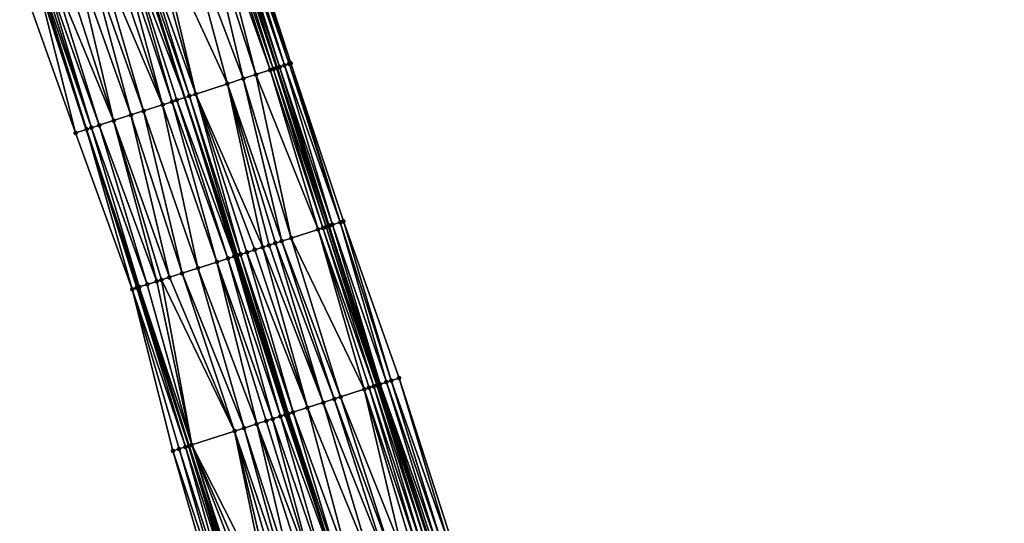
# Model space of a CAD drawing. Header units: feet. Extents: x 2004186 to 2014793, y 836912 to 864902.
# Tile 800 of 974: x 2004937 to 2005056, y 857676 to 857736. Entities that reach past the tile are written whole.
import ezdxf

# ---------------------------------------------------------------- set-up
doc = ezdxf.new("R2010")
doc.units = ezdxf.units.FT
doc.header["$LTSCALE"] = 100
doc.header["$MEASUREMENT"] = 0
for name, color, linetype, lineweight in [('EP_Travel Lane', 5, 'Continuous', 40), ('GPL_Skip Line', 2, 'Continuous', 40), ('Road Shots', 4, 'Continuous', 200), ('Road X-Section', 30, 'Continuous', 13)]:
    doc.layers.add(name, color=color, linetype=linetype, lineweight=lineweight)
doc.layers.add('I-77 SB_MM21-27-Surface-Border', color=7, linetype='Continuous')
doc.layers.add('I-77 SB_MM21-27-Surface-TIN', color=7, linetype='Continuous')

msp = doc.modelspace()

# ---------------------------------------------------------------- linework, layer by layer
at = {"layer": 'EP_Travel Lane'}
for points in [[(2005053.802742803, 857464.1311936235, 455.9358784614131), (2005047.658820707, 857483.1625294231, 456.1819832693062), (2005041.514872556, 857502.19394593, 456.4210473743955), (2005035.37083559, 857521.2256375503, 456.6361300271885), (2005029.226767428, 857540.2574258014, 456.8427914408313), (2005023.082677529, 857559.2892813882, 457.0435709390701), (2005016.978876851, 857578.3269167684, 457.2663294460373), (2005010.877704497, 857597.3729389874, 457.4264870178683), (2005004.776528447, 857616.4189727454, 457.5850127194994), (2004998.675337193, 857635.4650539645, 457.7367530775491), (2004992.574117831, 857654.5112229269, 457.8760091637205), (2004986.47291304, 857673.5573464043, 458.0217493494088), (2004980.371667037, 857692.603598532, 458.149154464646), (2004974.27037607, 857711.6499910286, 458.2565872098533), (2004968.091120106, 857730.6874260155, 458.3383063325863), (2004961.902400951, 857749.7057238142, 458.416206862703)], [(2005030.847943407, 857456.7306624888, 455.9393414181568), (2005024.733857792, 857475.7714701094, 456.197076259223), (2005018.619695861, 857494.8125154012, 456.434104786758), (2005012.505488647, 857513.8537017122, 456.6588402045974), (2005006.39124381, 857532.8950051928, 456.8733614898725), (2005000.276991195, 857551.9363328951, 457.0857844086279), (2004994.160556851, 857570.982678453, 457.2756111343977), (2004988.045636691, 857590.0240859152, 457.4602946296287), (2004981.930654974, 857609.0656850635, 457.6176577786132), (2004975.815672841, 857628.1072855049, 457.7748641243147), (2004969.700781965, 857647.1486017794, 457.9725395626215), (2004963.585732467, 857666.1904119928, 458.0998415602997), (2004957.470680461, 857685.2322300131, 458.2260439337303), (2004951.355542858, 857704.2743145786, 458.3142528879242), (2004945.147646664, 857723.2676227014, 458.3893533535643), (2004938.915284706, 857742.2717968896, 458.4708623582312)]]:
    msp.add_polyline3d(points, dxfattribs=at)
at = {"layer": 'GPL_Skip Line'}
msp.add_polyline3d([(2005042.805789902, 857460.5830313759, 456.157909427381), (2005036.669414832, 857479.6168131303, 456.4030003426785), (2005030.532964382, 857498.6508287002, 456.6277087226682), (2005024.396535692, 857517.6847767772, 456.8583007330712), (2005018.260045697, 857536.7189150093, 457.0723161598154), (2005012.123514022, 857555.753182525, 457.2750614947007), (2005005.995224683, 857574.7901991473, 457.4710790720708), (2004999.86792123, 857593.827726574, 457.6421322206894), (2004993.740580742, 857612.8653690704, 457.7967889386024), (2004987.613235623, 857631.9030259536, 457.9493957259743), (2004981.485888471, 857650.9406891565, 458.1011020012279), (2004975.358526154, 857669.9783994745, 458.2460947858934), (2004969.231142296, 857689.016176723, 458.3815505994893), (2004963.103651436, 857708.0542864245, 458.4696348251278), (2004956.954004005, 857727.0851855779, 458.5624127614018), (2004950.800061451, 857746.1147352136, 458.6383412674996)], dxfattribs=at)
at = {"layer": 'I-77 SB_MM21-27-Surface-Border', "color": 3, "linetype": 'ByBlock', "lineweight": -2}
for points in [[(2004963.549658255, 857750.2387844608, 458.2879301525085), (2004969.703604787, 857731.2092225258, 458.2168949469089), (2004976.048817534, 857712.2235407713, 458.1079343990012), (2004982.747345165, 857693.3695971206, 457.9713365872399), (2004988.874724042, 857674.3318353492, 457.8336825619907), (2004995.382817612, 857655.4167778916, 457.6740922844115), (2005001.510166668, 857636.3791087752, 457.5232286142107), (2005007.827851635, 857617.4028584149, 457.3519305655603), (2005013.955201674, 857598.3651862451, 457.2014856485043), (2005019.892115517, 857579.2664069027, 457.0271086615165), (2005026.017521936, 857560.2383329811, 456.8164887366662), (2005032.154075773, 857541.2039967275, 456.6197454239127), (2005038.100299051, 857522.1082252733, 456.428814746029), (2005043.85620691, 857502.9509716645, 456.2478086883), (2005049.611986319, 857483.7941164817, 456.0320753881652), (2005055.558076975, 857464.6987563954, 455.8052886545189)], [(2005029.493789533, 857456.2948758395, 455.8774083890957), (2005023.91494271, 857475.507865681, 456.1647950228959), (2005017.016992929, 857494.2966897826, 456.3649287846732), (2005010.499782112, 857513.2081428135, 456.5744536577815), (2005003.79216816, 857532.0583857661, 456.7701760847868), (2004997.465243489, 857551.0314117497, 456.9618759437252), (2004991.144678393, 857570.0130367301, 457.142535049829), (2004985.017410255, 857589.050454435, 457.3292210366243), (2004978.890080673, 857608.0880630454, 457.4886890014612), (2004972.762734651, 857627.1257227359, 457.6409129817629), (2004966.825785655, 857646.2246112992, 457.7997255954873), (2004961.079227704, 857665.3847473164, 457.9624888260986), (2004955.523053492, 857684.6061534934, 458.1259900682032), (2004950.633910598, 857704.0422897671, 458.2838603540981), (2004943.82334371, 857722.8395100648, 458.3345819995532), (2004937.098498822, 857741.6844776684, 458.3956095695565)]]:
    msp.add_polyline3d(points, dxfattribs=at)
at = {"layer": 'I-77 SB_MM21-27-Surface-TIN', "color": 128, "linetype": 'ByBlock', "lineweight": -2}
for points in [[(2004960.505062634, 857749.2536764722, 458.475215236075), (2004959.363303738, 857748.8843708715, 458.5017246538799), (2004965.517240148, 857729.8548402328, 458.4182380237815)], [(2004961.075937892, 857749.4383422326, 458.4568042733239), (2004960.505062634, 857749.2536764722, 458.475215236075), (2004967.229877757, 857730.4088009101, 458.377568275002)], [(2004960.505062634, 857749.2536764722, 458.475215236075), (2004965.517240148, 857729.8548402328, 458.4182380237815), (2004967.229877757, 857730.4088009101, 458.377568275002)], [(2004961.646807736, 857749.6230247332, 458.4317331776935), (2004961.075937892, 857749.4383422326, 458.4568042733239), (2004967.610460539, 857730.5319136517, 458.364405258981)], [(2004961.075937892, 857749.4383422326, 458.4568042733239), (2004967.229877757, 857730.4088009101, 458.377568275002), (2004967.610460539, 857730.5319136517, 458.364405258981)], [(2004961.646807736, 857749.6230247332, 458.4317331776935), (2004967.991038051, 857730.6550426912, 458.3447579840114), (2004961.902400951, 857749.7057238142, 458.416206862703)], [(2004961.646807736, 857749.6230247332, 458.4317331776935), (2004967.610460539, 857730.5319136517, 458.364405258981), (2004967.991038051, 857730.6550426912, 458.3447579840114)], [(2004962.027382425, 857749.7461624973, 458.4086147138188), (2004961.902400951, 857749.7057238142, 458.416206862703), (2004968.091120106, 857730.6874260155, 458.3383063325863)], [(2004967.991038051, 857730.6550426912, 458.3447579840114), (2004968.091120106, 857730.6874260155, 458.3383063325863), (2004961.902400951, 857749.7057238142, 458.416206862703)], [(2004962.407952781, 857749.8693136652, 458.3801634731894), (2004962.027382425, 857749.7461624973, 458.4086147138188), (2004968.371611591, 857730.7781840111, 458.3202248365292)], [(2004962.027382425, 857749.7461624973, 458.4086147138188), (2004968.091120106, 857730.6874260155, 458.3383063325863), (2004968.371611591, 857730.7781840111, 458.3202248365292)], [(2004962.978803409, 857750.0540555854, 458.33145179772), (2004962.407952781, 857749.8693136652, 458.3801634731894), (2004968.942466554, 857730.962912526, 458.2768465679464)], [(2004962.407952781, 857749.8693136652, 458.3801634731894), (2004968.371611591, 857730.7781840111, 458.3202248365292), (2004968.942466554, 857730.962912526, 458.2768465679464)], [(2004963.549658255, 857750.2387844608, 458.2879301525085), (2004962.978803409, 857750.0540555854, 458.33145179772), (2004969.513319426, 857731.1476475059, 458.2308961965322)], [(2004962.978803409, 857750.0540555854, 458.33145179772), (2004968.942466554, 857730.962912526, 458.2768465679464), (2004969.513319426, 857731.1476475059, 458.2308961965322)], [(2004963.549658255, 857750.2387844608, 458.2879301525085), (2004969.513319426, 857731.1476475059, 458.2308961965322), (2004969.703604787, 857731.2092225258, 458.2168949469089)], [(2004956.889480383, 857748.084247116, 458.5438921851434), (2004953.654473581, 857747.037953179, 458.5903837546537), (2004962.091945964, 857728.7469775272, 458.4762435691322)], [(2004959.363303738, 857748.8843708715, 458.5017246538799), (2004956.889480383, 857748.084247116, 458.5438921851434), (2004963.994891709, 857729.3624427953, 458.4495933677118)], [(2004956.889480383, 857748.084247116, 458.5438921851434), (2004962.091945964, 857728.7469775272, 458.4762435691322), (2004963.994891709, 857729.3624427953, 458.4495933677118)], [(2004959.363303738, 857748.8843708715, 458.5017246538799), (2004963.994891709, 857729.3624427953, 458.4495933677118), (2004965.517240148, 857729.8548402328, 458.4182380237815)], [(2004953.654473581, 857747.037953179, 458.5903837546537), (2004952.893298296, 857746.7917577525, 458.6047514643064), (2004958.286071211, 857727.5159952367, 458.5501348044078)], [(2004953.654473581, 857747.037953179, 458.5903837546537), (2004958.286071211, 857727.5159952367, 458.5501348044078), (2004962.091945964, 857728.7469775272, 458.4762435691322)], [(2004949.848579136, 857745.8070317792, 458.6400490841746), (2004949.08738901, 857745.5608822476, 458.6361574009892), (2004955.431632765, 857726.5928586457, 458.5657170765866)], [(2004949.848579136, 857745.8070317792, 458.6400490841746), (2004956.954004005, 857727.0851855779, 458.5624127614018), (2004950.800061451, 857746.1147352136, 458.6383412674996)], [(2004949.848579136, 857745.8070317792, 458.6400490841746), (2004956.002524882, 857726.7774722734, 458.568047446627), (2004956.954004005, 857727.0851855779, 458.5624127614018)], [(2004949.848579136, 857745.8070317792, 458.6400490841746), (2004955.431632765, 857726.5928586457, 458.5657170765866), (2004956.002524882, 857726.7774722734, 458.568047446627)], [(2004950.990357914, 857746.1762759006, 458.637999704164), (2004950.800061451, 857746.1147352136, 458.6383412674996), (2004956.954004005, 857727.0851855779, 458.5624127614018)], [(2004951.561242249, 857746.3609135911, 458.6307565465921), (2004950.990357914, 857746.1762759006, 458.637999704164), (2004957.52489148, 857727.2698135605, 458.5590319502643)], [(2004950.990357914, 857746.1762759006, 458.637999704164), (2004956.954004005, 857727.0851855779, 458.5624127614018), (2004957.52489148, 857727.2698135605, 458.5590319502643)], [(2004952.893298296, 857746.7917577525, 458.6047514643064), (2004951.561242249, 857746.3609135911, 458.6307565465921), (2004958.286071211, 857727.5159952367, 458.5501348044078)], [(2004951.561242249, 857746.3609135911, 458.6307565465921), (2004957.52489148, 857727.2698135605, 458.5590319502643), (2004958.286071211, 857727.5159952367, 458.5501348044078)], [(2004946.423208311, 857744.6994060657, 458.6037657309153), (2004945.281415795, 857744.3302044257, 458.5889135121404), (2004952.006250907, 857725.48526705, 458.5158596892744)], [(2004947.945595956, 857745.1916822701, 458.6206438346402), (2004946.423208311, 857744.6994060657, 458.6037657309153), (2004954.289837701, 857726.2236648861, 458.5477296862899)], [(2004946.423208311, 857744.6994060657, 458.6037657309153), (2004952.006250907, 857725.48526705, 458.5158596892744), (2004954.289837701, 857726.2236648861, 458.5477296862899)], [(2004949.08738901, 857745.5608822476, 458.6361574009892), (2004947.945595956, 857745.1916822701, 458.6206438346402), (2004954.289837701, 857726.2236648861, 458.5477296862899)], [(2004949.08738901, 857745.5608822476, 458.6361574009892), (2004954.289837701, 857726.2236648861, 458.5477296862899), (2004955.431632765, 857726.5928586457, 458.5657170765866)], [(2004942.236623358, 857743.3457050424, 458.5340608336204), (2004940.714233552, 857742.8534355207, 458.5145238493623), (2004948.390562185, 857724.3161669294, 458.4535478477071)], [(2004943.75901863, 857743.8379576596, 458.5603231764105), (2004942.236623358, 857743.3457050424, 458.5340608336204), (2004948.390562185, 857724.3161669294, 458.4535478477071)], [(2004945.281415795, 857744.3302044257, 458.5889135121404), (2004943.75901863, 857743.8379576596, 458.5603231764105), (2004950.483858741, 857724.9930048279, 458.4934185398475)], [(2004943.75901863, 857743.8379576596, 458.5603231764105), (2004948.390562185, 857724.3161669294, 458.4535478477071), (2004950.483858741, 857724.9930048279, 458.4934185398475)], [(2004945.281415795, 857744.3302044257, 458.5889135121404), (2004950.483858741, 857724.9930048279, 458.4934185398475), (2004952.006250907, 857725.48526705, 458.5158596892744)], [(2004937.098498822, 857741.6844776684, 458.3956095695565), (2004943.82334371, 857722.8395100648, 458.3345819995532), (2004938.915284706, 857742.2717968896, 458.4708623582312)], [(2004939.191833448, 857742.361197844, 458.4823172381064), (2004938.915284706, 857742.2717968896, 458.4708623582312), (2004945.155465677, 857723.2701503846, 458.3896767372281)], [(2004943.82334371, 857722.8395100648, 458.3345819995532), (2004945.147646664, 857723.2676227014, 458.3893533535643), (2004938.915284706, 857742.2717968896, 458.4708623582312)], [(2004945.155465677, 857723.2701503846, 458.3896767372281), (2004938.915284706, 857742.2717968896, 458.4708623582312), (2004945.147646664, 857723.2676227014, 458.3893533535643)], [(2004939.572437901, 857742.4842435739, 458.4958152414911), (2004939.191833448, 857742.361197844, 458.4823172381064), (2004945.72637016, 857723.4547257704, 458.4072220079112)], [(2004939.191833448, 857742.361197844, 458.4823172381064), (2004945.155465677, 857723.2701503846, 458.3896767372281), (2004945.72637016, 857723.4547257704, 458.4072220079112)], [(2004939.953038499, 857742.6073012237, 458.5045708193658), (2004939.572437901, 857742.4842435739, 458.4958152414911), (2004945.72637016, 857723.4547257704, 458.4072220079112)], [(2004940.714233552, 857742.8534355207, 458.5145238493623), (2004939.953038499, 857742.6073012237, 458.5045708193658), (2004946.677869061, 857723.7623779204, 458.4259180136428)], [(2004939.953038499, 857742.6073012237, 458.5045708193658), (2004945.72637016, 857723.4547257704, 458.4072220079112), (2004946.677869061, 857723.7623779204, 458.4259180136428)], [(2004940.714233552, 857742.8534355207, 458.5145238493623), (2004946.677869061, 857723.7623779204, 458.4259180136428), (2004948.390562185, 857724.3161669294, 458.4535478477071)], [(2004967.229877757, 857730.4088009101, 458.377568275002), (2004965.517240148, 857729.8548402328, 458.4182380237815), (2004973.003165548, 857711.2417025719, 458.3123304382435)], [(2004967.610460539, 857730.5319136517, 458.364405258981), (2004967.229877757, 857730.4088009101, 458.377568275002), (2004973.574271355, 857711.4256541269, 458.2943976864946)], [(2004967.229877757, 857730.4088009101, 458.377568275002), (2004973.003165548, 857711.2417025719, 458.3123304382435), (2004973.574271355, 857711.4256541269, 458.2943976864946)], [(2004967.991038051, 857730.6550426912, 458.3447579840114), (2004967.610460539, 857730.5319136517, 458.364405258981), (2004973.954995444, 857711.5483292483, 458.2766357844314)], [(2004967.610460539, 857730.5319136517, 458.364405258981), (2004973.574271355, 857711.4256541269, 458.2943976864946), (2004973.954995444, 857711.5483292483, 458.2766357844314)], [(2004967.991038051, 857730.6550426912, 458.3447579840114), (2004974.27037607, 857711.6499910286, 458.2565872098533), (2004968.091120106, 857730.6874260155, 458.3383063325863)], [(2004967.991038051, 857730.6550426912, 458.3447579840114), (2004973.954995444, 857711.5483292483, 458.2766357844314), (2004974.27037607, 857711.6499910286, 458.2565872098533)], [(2004968.371611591, 857730.7781840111, 458.3202248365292), (2004968.091120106, 857730.6874260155, 458.3383063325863), (2004974.335704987, 857711.6710495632, 458.2524342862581)], [(2004974.335704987, 857711.6710495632, 458.2524342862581), (2004968.091120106, 857730.6874260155, 458.3383063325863), (2004974.27037607, 857711.6499910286, 458.2565872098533)], [(2004968.942466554, 857730.962912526, 458.2768465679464), (2004968.371611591, 857730.7781840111, 458.3202248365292), (2004974.716399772, 857711.7938157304, 458.2216991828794)], [(2004968.371611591, 857730.7781840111, 458.3202248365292), (2004974.335704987, 857711.6710495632, 458.2524342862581), (2004974.716399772, 857711.7938157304, 458.2216991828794)], [(2004969.513319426, 857731.1476475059, 458.2308961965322), (2004968.942466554, 857730.962912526, 458.2768465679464), (2004975.668122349, 857712.1007758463, 458.1384924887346)], [(2004968.942466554, 857730.962912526, 458.2768465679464), (2004974.716399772, 857711.7938157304, 458.2216991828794), (2004975.668122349, 857712.1007758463, 458.1384924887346)], [(2004969.703604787, 857731.2092225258, 458.2168949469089), (2004969.513319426, 857731.1476475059, 458.2308961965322), (2004975.668122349, 857712.1007758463, 458.1384924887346)], [(2004969.703604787, 857731.2092225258, 458.2168949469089), (2004975.668122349, 857712.1007758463, 458.1384924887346), (2004976.048817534, 857712.2235407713, 458.1079343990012)], [(2004963.994891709, 857729.3624427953, 458.4495933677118), (2004962.091945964, 857728.7469775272, 458.4762435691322), (2004968.624546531, 857709.8318459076, 458.387319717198)], [(2004965.517240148, 857729.8548402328, 458.4182380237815), (2004963.994891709, 857729.3624427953, 458.4495933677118), (2004969.766808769, 857710.19959173, 458.373866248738)], [(2004963.994891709, 857729.3624427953, 458.4495933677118), (2004968.624546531, 857709.8318459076, 458.387319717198), (2004969.766808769, 857710.19959173, 458.373866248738)], [(2004965.517240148, 857729.8548402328, 458.4182380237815), (2004969.766808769, 857710.19959173, 458.373866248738), (2004973.003165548, 857711.2417025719, 458.3123304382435)], [(2004962.091945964, 857728.7469775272, 458.4762435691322), (2004958.286071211, 857727.5159952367, 458.5501348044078), (2004966.34004919, 857709.0962699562, 458.4262395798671)], [(2004962.091945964, 857728.7469775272, 458.4762435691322), (2004967.863049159, 857709.5866485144, 458.4010638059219), (2004968.624546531, 857709.8318459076, 458.387319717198)], [(2004962.091945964, 857728.7469775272, 458.4762435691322), (2004967.101549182, 857709.3414592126, 458.4136549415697), (2004967.863049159, 857709.5866485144, 458.4010638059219)], [(2004962.091945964, 857728.7469775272, 458.4762435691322), (2004966.34004919, 857709.0962699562, 458.4262395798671), (2004967.101549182, 857709.3414592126, 458.4136549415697)], [(2004956.002524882, 857726.7774722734, 458.568047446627), (2004955.431632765, 857726.5928586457, 458.5657170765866), (2004962.151704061, 857707.7480247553, 458.4533193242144)], [(2004956.002524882, 857726.7774722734, 458.568047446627), (2004962.913265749, 857707.9930223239, 458.4680484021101), (2004956.954004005, 857727.0851855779, 458.5624127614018)], [(2004956.002524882, 857726.7774722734, 458.568047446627), (2004962.151704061, 857707.7480247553, 458.4533193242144), (2004962.913265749, 857707.9930223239, 458.4680484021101)], [(2004957.52489148, 857727.2698135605, 458.5590319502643), (2004956.954004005, 857727.0851855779, 458.5624127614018), (2004963.294037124, 857708.1155505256, 458.471221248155)], [(2004962.913265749, 857707.9930223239, 458.4680484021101), (2004963.103651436, 857708.0542864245, 458.4696348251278), (2004956.954004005, 857727.0851855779, 458.5624127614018)], [(2004963.294037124, 857708.1155505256, 458.471221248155), (2004956.954004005, 857727.0851855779, 458.5624127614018), (2004963.103651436, 857708.0542864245, 458.4696348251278)], [(2004958.286071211, 857727.5159952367, 458.5501348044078), (2004957.52489148, 857727.2698135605, 458.5590319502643), (2004963.674796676, 857708.2381154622, 458.4691597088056)], [(2004957.52489148, 857727.2698135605, 458.5590319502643), (2004963.294037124, 857708.1155505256, 458.471221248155), (2004963.674796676, 857708.2381154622, 458.4691597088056)], [(2004958.286071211, 857727.5159952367, 458.5501348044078), (2004965.388173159, 857708.7897866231, 458.4415091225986), (2004966.34004919, 857709.0962699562, 458.4262395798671)], [(2004958.286071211, 857727.5159952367, 458.5501348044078), (2004964.436296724, 857708.4833045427, 458.4566001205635), (2004965.388173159, 857708.7897866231, 458.4415091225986)], [(2004958.286071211, 857727.5159952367, 458.5501348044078), (2004963.674796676, 857708.2381154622, 458.4691597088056), (2004964.436296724, 857708.4833045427, 458.4566001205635)], [(2004954.289837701, 857726.2236648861, 458.5477296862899), (2004952.006250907, 857725.48526705, 458.5158596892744), (2004958.534341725, 857706.5841133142, 458.4080055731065)], [(2004955.431632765, 857726.5928586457, 458.5657170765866), (2004954.289837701, 857726.2236648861, 458.5477296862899), (2004960.818998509, 857707.3191938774, 458.4396740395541)], [(2004954.289837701, 857726.2236648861, 458.5477296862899), (2004958.534341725, 857706.5841133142, 458.4080055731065), (2004960.818998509, 857707.3191938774, 458.4396740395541)], [(2004955.431632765, 857726.5928586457, 458.5657170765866), (2004960.818998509, 857707.3191938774, 458.4396740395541), (2004962.151704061, 857707.7480247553, 458.4533193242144)], [(2004950.483858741, 857724.9930048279, 458.4934185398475), (2004948.390562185, 857724.3161669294, 458.4535478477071), (2004955.107377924, 857705.4814260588, 458.3699658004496)], [(2004952.006250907, 857725.48526705, 458.5158596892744), (2004950.483858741, 857724.9930048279, 458.4934185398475), (2004956.630481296, 857705.9714833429, 458.3905686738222)], [(2004950.483858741, 857724.9930048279, 458.4934185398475), (2004955.107377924, 857705.4814260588, 458.3699658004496), (2004956.630481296, 857705.9714833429, 458.3905686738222)], [(2004952.006250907, 857725.48526705, 458.5158596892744), (2004956.630481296, 857705.9714833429, 458.3905686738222), (2004958.534341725, 857706.5841133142, 458.4080055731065)], [(2004950.633910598, 857704.0422897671, 458.2838603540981), (2004945.147646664, 857723.2676227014, 458.3893533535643), (2004943.82334371, 857722.8395100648, 458.3345819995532)], [(2004945.155465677, 857723.2701503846, 458.3896767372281), (2004945.147646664, 857723.2676227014, 458.3893533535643), (2004951.355542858, 857704.2743145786, 458.3142528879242)], [(2004951.176411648, 857704.2166604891, 458.3142528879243), (2004951.355542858, 857704.2743145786, 458.3142528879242), (2004945.147646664, 857723.2676227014, 458.3893533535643)], [(2004950.633910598, 857704.0422897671, 458.2838603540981), (2004951.176411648, 857704.2166604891, 458.3142528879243), (2004945.147646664, 857723.2676227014, 458.3893533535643)], [(2004945.72637016, 857723.4547257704, 458.4072220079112), (2004945.155465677, 857723.2701503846, 458.3896767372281), (2004951.489992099, 857704.3175875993, 458.3142528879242)], [(2004945.155465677, 857723.2701503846, 458.3896767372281), (2004951.355542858, 857704.2743145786, 458.3142528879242), (2004951.489992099, 857704.3175875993, 458.3142528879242)], [(2004946.677869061, 857723.7623779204, 458.4259180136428), (2004945.72637016, 857723.4547257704, 458.4072220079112), (2004952.441952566, 857704.6238085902, 458.3363647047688)], [(2004945.72637016, 857723.4547257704, 458.4072220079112), (2004951.489992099, 857704.3175875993, 458.3142528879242), (2004952.441952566, 857704.6238085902, 458.3363647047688)], [(2004948.390562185, 857724.3161669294, 458.4535478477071), (2004946.677869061, 857723.7623779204, 458.4259180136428), (2004953.584296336, 857704.9913010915, 458.3590071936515)], [(2004946.677869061, 857723.7623779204, 458.4259180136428), (2004952.441952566, 857704.6238085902, 458.3363647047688), (2004953.584296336, 857704.9913010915, 458.3590071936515)], [(2004948.390562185, 857724.3161669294, 458.4535478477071), (2004954.15545649, 857705.1750837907, 458.3651348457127), (2004955.107377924, 857705.4814260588, 458.3699658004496)], [(2004948.390562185, 857724.3161669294, 458.4535478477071), (2004953.584296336, 857704.9913010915, 458.3590071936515), (2004954.15545649, 857705.1750837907, 458.3651348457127)], [(2004973.574271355, 857711.4256541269, 458.2943976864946), (2004973.003165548, 857711.2417025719, 458.3123304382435), (2004979.701715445, 857692.3876897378, 458.1855944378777)], [(2004973.954995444, 857711.5483292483, 458.2766357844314), (2004973.574271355, 857711.4256541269, 458.2943976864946), (2004980.082438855, 857692.5103669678, 458.1675316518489)], [(2004973.574271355, 857711.4256541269, 458.2943976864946), (2004979.701715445, 857692.3876897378, 458.1855944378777), (2004980.082438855, 857692.5103669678, 458.1675316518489)], [(2004973.954995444, 857711.5483292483, 458.2766357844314), (2004980.272795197, 857692.5717222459, 458.1561258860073), (2004974.27037607, 857711.6499910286, 458.2565872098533)], [(2004973.954995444, 857711.5483292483, 458.2766357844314), (2004980.082438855, 857692.5103669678, 458.1675316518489), (2004980.272795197, 857692.5717222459, 458.1561258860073)], [(2004974.335704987, 857711.6710495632, 458.2524342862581), (2004974.27037607, 857711.6499910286, 458.2565872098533), (2004980.463146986, 857692.6330916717, 458.1427042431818)], [(2004980.272795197, 857692.5717222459, 458.1561258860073), (2004980.371667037, 857692.603598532, 458.149154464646), (2004974.27037607, 857711.6499910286, 458.2565872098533)], [(2004980.463146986, 857692.6330916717, 458.1427042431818), (2004974.27037607, 857711.6499910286, 458.2565872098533), (2004980.371667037, 857692.603598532, 458.149154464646)], [(2004974.716399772, 857711.7938157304, 458.2216991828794), (2004974.335704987, 857711.6710495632, 458.2524342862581), (2004980.463146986, 857692.6330916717, 458.1427042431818)], [(2004975.668122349, 857712.1007758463, 458.1384924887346), (2004974.716399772, 857711.7938157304, 458.2216991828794), (2004981.224528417, 857692.878649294, 458.0776298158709)], [(2004974.716399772, 857711.7938157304, 458.2216991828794), (2004980.463146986, 857692.6330916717, 458.1427042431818), (2004981.224528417, 857692.878649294, 458.0776298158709)], [(2004976.048817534, 857712.2235407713, 458.1079343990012), (2004975.668122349, 857712.1007758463, 458.1384924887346), (2004981.795580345, 857693.0627682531, 458.0358427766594)], [(2004975.668122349, 857712.1007758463, 458.1384924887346), (2004981.224528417, 857692.878649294, 458.0776298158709), (2004981.795580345, 857693.0627682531, 458.0358427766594)], [(2004976.048817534, 857712.2235407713, 458.1079343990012), (2004981.795580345, 857693.0627682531, 458.0358427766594), (2004982.747345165, 857693.3695971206, 457.9713365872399)], [(2004969.766808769, 857710.19959173, 458.373866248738), (2004968.624546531, 857709.8318459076, 458.387319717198), (2004975.703879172, 857691.1003259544, 458.2687945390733)], [(2004973.003165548, 857711.2417025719, 458.3123304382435), (2004969.766808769, 857710.19959173, 458.373866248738), (2004978.55949655, 857692.0198092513, 458.218237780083)], [(2004969.766808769, 857710.19959173, 458.373866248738), (2004975.703879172, 857691.1003259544, 458.2687945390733), (2004978.55949655, 857692.0198092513, 458.218237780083)], [(2004973.003165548, 857711.2417025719, 458.3123304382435), (2004979.130612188, 857692.2037302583, 458.2046571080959), (2004979.701715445, 857692.3876897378, 458.1855944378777)], [(2004973.003165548, 857711.2417025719, 458.3123304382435), (2004978.55949655, 857692.0198092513, 458.218237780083), (2004979.130612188, 857692.2037302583, 458.2046571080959)], [(2004966.34004919, 857709.0962699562, 458.4262395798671), (2004965.388173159, 857708.7897866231, 458.4415091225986), (2004971.706010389, 857689.81306318, 458.3376017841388)], [(2004967.101549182, 857709.3414592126, 458.4136549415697), (2004966.34004919, 857709.0962699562, 458.4262395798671), (2004973.609750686, 857690.4260664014, 458.301851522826)], [(2004966.34004919, 857709.0962699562, 458.4262395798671), (2004971.706010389, 857689.81306318, 458.3376017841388), (2004973.609750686, 857690.4260664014, 458.301851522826)], [(2004967.863049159, 857709.5866485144, 458.4010638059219), (2004967.101549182, 857709.3414592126, 458.4136549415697), (2004973.609750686, 857690.4260664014, 458.301851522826)], [(2004968.624546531, 857709.8318459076, 458.387319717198), (2004967.863049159, 857709.5866485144, 458.4010638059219), (2004974.942375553, 857690.8551479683, 458.2797742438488)], [(2004967.863049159, 857709.5866485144, 458.4010638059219), (2004973.609750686, 857690.4260664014, 458.301851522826), (2004974.942375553, 857690.8551479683, 458.2797742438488)], [(2004968.624546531, 857709.8318459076, 458.387319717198), (2004974.942375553, 857690.8551479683, 458.2797742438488), (2004975.703879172, 857691.1003259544, 458.2687945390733)], [(2004962.913265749, 857707.9930223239, 458.4680484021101), (2004962.151704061, 857707.7480247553, 458.4533193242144), (2004968.46960333, 857688.7711085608, 458.3768813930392)], [(2004962.913265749, 857707.9930223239, 458.4680484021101), (2004969.040761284, 857688.9548980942, 458.3820345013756), (2004963.103651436, 857708.0542864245, 458.4696348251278)], [(2004962.913265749, 857707.9930223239, 458.4680484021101), (2004968.46960333, 857688.7711085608, 458.3768813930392), (2004969.040761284, 857688.9548980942, 458.3820345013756)], [(2004963.294037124, 857708.1155505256, 458.471221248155), (2004963.103651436, 857708.0542864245, 458.4696348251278), (2004969.231142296, 857689.016176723, 458.3815505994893)], [(2004969.040761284, 857688.9548980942, 458.3820345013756), (2004969.231142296, 857689.016176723, 458.3815505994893), (2004963.103651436, 857708.0542864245, 458.4696348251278)], [(2004963.674796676, 857708.2381154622, 458.4691597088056), (2004963.294037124, 857708.1155505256, 458.471221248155), (2004969.421523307, 857689.0774553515, 458.3810666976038)], [(2004963.294037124, 857708.1155505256, 458.471221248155), (2004969.231142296, 857689.016176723, 458.3815505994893), (2004969.421523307, 857689.0774553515, 458.3810666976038)], [(2004964.436296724, 857708.4833045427, 458.4566001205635), (2004963.674796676, 857708.2381154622, 458.4691597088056), (2004969.992648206, 857689.2613475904, 458.3715852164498)], [(2004963.674796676, 857708.2381154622, 458.4691597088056), (2004969.421523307, 857689.0774553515, 458.3810666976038), (2004969.992648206, 857689.2613475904, 458.3715852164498)], [(2004965.388173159, 857708.7897866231, 458.4415091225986), (2004964.436296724, 857708.4833045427, 458.4566001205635), (2004971.706010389, 857689.81306318, 458.3376017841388)], [(2004964.436296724, 857708.4833045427, 458.4566001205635), (2004969.992648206, 857689.2613475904, 458.3715852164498), (2004971.706010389, 857689.81306318, 458.3376017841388)], [(2004958.534341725, 857706.5841133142, 458.4080055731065), (2004956.630481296, 857705.9714833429, 458.3905686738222), (2004964.090706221, 857687.3621159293, 458.3287594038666)], [(2004960.818998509, 857707.3191938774, 458.4396740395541), (2004958.534341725, 857706.5841133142, 458.4080055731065), (2004965.613797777, 857687.8522099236, 458.344129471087)], [(2004958.534341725, 857706.5841133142, 458.4080055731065), (2004964.090706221, 857687.3621159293, 458.3287594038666), (2004965.613797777, 857687.8522099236, 458.344129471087)], [(2004962.151704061, 857707.7480247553, 458.4533193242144), (2004960.818998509, 857707.3191938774, 458.4396740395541), (2004967.517649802, 857688.4648660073, 458.3578431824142)], [(2004960.818998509, 857707.3191938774, 458.4396740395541), (2004966.756103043, 857688.2198220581, 458.3497238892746), (2004967.517649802, 857688.4648660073, 458.3578431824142)], [(2004960.818998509, 857707.3191938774, 458.4396740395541), (2004965.613797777, 857687.8522099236, 458.344129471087), (2004966.756103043, 857688.2198220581, 458.3497238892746)], [(2004962.151704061, 857707.7480247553, 458.4533193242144), (2004967.517649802, 857688.4648660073, 458.3578431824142), (2004968.46960333, 857688.7711085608, 458.3768813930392)], [(2004955.107377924, 857705.4814260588, 458.3699658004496), (2004954.15545649, 857705.1750837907, 458.3651348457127), (2004962.948374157, 857686.9945870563, 458.3113010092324)], [(2004956.630481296, 857705.9714833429, 458.3905686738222), (2004955.107377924, 857705.4814260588, 458.3699658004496), (2004962.948374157, 857686.9945870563, 458.3113010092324)], [(2004956.630481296, 857705.9714833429, 458.3905686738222), (2004962.948374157, 857686.9945870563, 458.3113010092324), (2004964.090706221, 857687.3621159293, 458.3287594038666)], [(2004950.633910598, 857704.0422897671, 458.2838603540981), (2004957.046294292, 857685.0957837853, 458.20743350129), (2004951.176411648, 857704.2166604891, 458.3142528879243)], [(2004951.176411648, 857704.2166604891, 458.3142528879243), (2004957.427097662, 857685.2182125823, 458.2247701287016), (2004951.355542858, 857704.2743145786, 458.3142528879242)], [(2004951.176411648, 857704.2166604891, 458.3142528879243), (2004957.046294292, 857685.0957837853, 458.20743350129), (2004957.427097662, 857685.2182125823, 458.2247701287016)], [(2004951.489992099, 857704.3175875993, 458.3142528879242), (2004951.355542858, 857704.2743145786, 458.3142528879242), (2004957.470680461, 857685.2322300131, 458.2260439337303)], [(2004957.427097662, 857685.2182125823, 458.2247701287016), (2004957.470680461, 857685.2322300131, 458.2260439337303), (2004951.355542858, 857704.2743145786, 458.3142528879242)], [(2004952.441952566, 857704.6238085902, 458.3363647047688), (2004951.489992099, 857704.3175875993, 458.3142528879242), (2004957.80788701, 857685.3406849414, 458.2358995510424)], [(2004951.489992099, 857704.3175875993, 458.3142528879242), (2004957.470680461, 857685.2322300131, 458.2260439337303), (2004957.80788701, 857685.3406849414, 458.2358995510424)], [(2004953.584296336, 857704.9913010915, 458.3590071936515), (2004952.441952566, 857704.6238085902, 458.3363647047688), (2004957.80788701, 857685.3406849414, 458.2358995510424)], [(2004954.15545649, 857705.1750837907, 458.3651348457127), (2004953.584296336, 857704.9913010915, 458.3590071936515), (2004957.80788701, 857685.3406849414, 458.2358995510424)], [(2004954.15545649, 857705.1750837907, 458.3651348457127), (2004957.80788701, 857685.3406849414, 458.2358995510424), (2004962.948374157, 857686.9945870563, 458.3113010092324)], [(2004950.633910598, 857704.0422897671, 458.2838603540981), (2004956.284672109, 857684.8509741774, 458.165922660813), (2004957.046294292, 857685.0957837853, 458.20743350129)], [(2004950.633910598, 857704.0422897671, 458.2838603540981), (2004955.523053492, 857684.6061534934, 458.1259900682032), (2004956.284672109, 857684.8509741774, 458.165922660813)], [(2004979.701715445, 857692.3876897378, 458.1855944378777), (2004979.130612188, 857692.2037302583, 458.2046571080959), (2004985.448384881, 857673.2272073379, 458.0721853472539)], [(2004980.082438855, 857692.5103669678, 458.1675316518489), (2004979.701715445, 857692.3876897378, 458.1855944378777), (2004986.019480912, 857673.411189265, 458.0499244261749)], [(2004979.701715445, 857692.3876897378, 458.1855944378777), (2004985.448384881, 857673.2272073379, 458.0721853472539), (2004986.019480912, 857673.411189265, 458.0499244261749)], [(2004980.272795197, 857692.5717222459, 458.1561258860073), (2004980.082438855, 857692.5103669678, 458.1675316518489), (2004986.400192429, 857673.5339034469, 458.0265965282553)], [(2004980.082438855, 857692.5103669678, 458.1675316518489), (2004986.019480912, 857673.411189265, 458.0499244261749), (2004986.400192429, 857673.5339034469, 458.0265965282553)], [(2004980.272795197, 857692.5717222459, 458.1561258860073), (2004986.47291304, 857673.5573464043, 458.0217493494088), (2004980.371667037, 857692.603598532, 458.149154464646)], [(2004980.272795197, 857692.5717222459, 458.1561258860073), (2004986.400192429, 857673.5339034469, 458.0265965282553), (2004986.47291304, 857673.5573464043, 458.0217493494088)], [(2004980.463146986, 857692.6330916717, 458.1427042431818), (2004980.371667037, 857692.603598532, 458.149154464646), (2004986.47291304, 857673.5573464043, 458.0217493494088)], [(2004981.224528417, 857692.878649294, 458.0776298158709), (2004980.463146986, 857692.6330916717, 458.1427042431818), (2004987.161593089, 857673.7794013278, 457.9700350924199)], [(2004980.463146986, 857692.6330916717, 458.1427042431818), (2004986.47291304, 857673.5573464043, 458.0217493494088), (2004986.78089932, 857673.6566320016, 458.0012205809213)], [(2004980.463146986, 857692.6330916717, 458.1427042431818), (2004986.78089932, 857673.6566320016, 458.0012205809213), (2004987.161593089, 857673.7794013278, 457.9700350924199)], [(2004981.795580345, 857693.0627682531, 458.0358427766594), (2004981.224528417, 857692.878649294, 458.0776298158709), (2004987.7326304, 857673.9635657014, 457.9217772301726)], [(2004981.224528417, 857692.878649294, 458.0776298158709), (2004987.161593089, 857673.7794013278, 457.9700350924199), (2004987.7326304, 857673.9635657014, 457.9217772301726)], [(2004982.747345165, 857693.3695971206, 457.9713365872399), (2004981.795580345, 857693.0627682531, 458.0358427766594), (2004988.494020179, 857674.2090973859, 457.860399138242)], [(2004981.795580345, 857693.0627682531, 458.0358427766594), (2004987.7326304, 857673.9635657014, 457.9217772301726), (2004988.494020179, 857674.2090973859, 457.860399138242)], [(2004982.747345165, 857693.3695971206, 457.9713365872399), (2004988.494020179, 857674.2090973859, 457.860399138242), (2004988.874724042, 857674.3318353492, 457.8336825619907)], [(2004978.55949655, 857692.0198092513, 458.218237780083), (2004975.703879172, 857691.1003259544, 458.2687945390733), (2004983.163896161, 857672.4916046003, 458.1149236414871)], [(2004979.130612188, 857692.2037302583, 458.2046571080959), (2004978.55949655, 857692.0198092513, 458.218237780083), (2004984.877277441, 857673.0432608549, 458.0893958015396)], [(2004978.55949655, 857692.0198092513, 458.218237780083), (2004984.306154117, 857672.8593637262, 458.0995737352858), (2004984.877277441, 857673.0432608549, 458.0893958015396)], [(2004978.55949655, 857692.0198092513, 458.218237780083), (2004983.163896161, 857672.4916046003, 458.1149236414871), (2004984.306154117, 857672.8593637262, 458.0995737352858)], [(2004979.130612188, 857692.2037302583, 458.2046571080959), (2004984.877277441, 857673.0432608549, 458.0893958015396), (2004985.448384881, 857673.2272073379, 458.0721853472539)], [(2004973.609750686, 857690.4260664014, 458.301851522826), (2004971.706010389, 857689.81306318, 458.3376017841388), (2004979.356389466, 857671.2656792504, 458.1748670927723)], [(2004974.942375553, 857690.8551479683, 458.2797742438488), (2004973.609750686, 857690.4260664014, 458.301851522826), (2004981.06976148, 857671.8173642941, 458.1452370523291)], [(2004973.609750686, 857690.4260664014, 458.301851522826), (2004979.356389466, 857671.2656792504, 458.1748670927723), (2004981.06976148, 857671.8173642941, 458.1452370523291)], [(2004975.703879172, 857691.1003259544, 458.2687945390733), (2004974.942375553, 857690.8551479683, 458.2797742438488), (2004981.83127135, 857672.0625228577, 458.1370252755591)], [(2004974.942375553, 857690.8551479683, 458.2797742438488), (2004981.06976148, 857671.8173642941, 458.1452370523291), (2004981.83127135, 857672.0625228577, 458.1370252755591)], [(2004975.703879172, 857691.1003259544, 458.2687945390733), (2004981.83127135, 857672.0625228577, 458.1370252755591), (2004983.163896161, 857672.4916046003, 458.1149236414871)], [(2004969.040761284, 857688.9548980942, 458.3820345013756), (2004968.46960333, 857688.7711085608, 458.3768813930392), (2004975.358526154, 857669.9783994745, 458.2460947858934)], [(2004969.040761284, 857688.9548980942, 458.3820345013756), (2004975.358526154, 857669.9783994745, 458.2460947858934), (2004969.231142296, 857689.016176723, 458.3815505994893)], [(2004969.421523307, 857689.0774553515, 458.3810666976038), (2004969.231142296, 857689.016176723, 458.3815505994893), (2004975.358526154, 857669.9783994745, 458.2460947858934)], [(2004969.992648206, 857689.2613475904, 458.3715852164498), (2004969.421523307, 857689.0774553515, 458.3810666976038), (2004975.739285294, 857670.1009656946, 458.2438500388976)], [(2004969.421523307, 857689.0774553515, 458.3810666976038), (2004975.358526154, 857669.9783994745, 458.2460947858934), (2004975.739285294, 857670.1009656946, 458.2438500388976)], [(2004971.706010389, 857689.81306318, 458.3376017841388), (2004969.992648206, 857689.2613475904, 458.3715852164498), (2004976.881534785, 857670.4687511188, 458.2247528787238)], [(2004969.992648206, 857689.2613475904, 458.3715852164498), (2004975.739285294, 857670.1009656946, 458.2438500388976), (2004976.881534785, 857670.4687511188, 458.2247528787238)], [(2004971.706010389, 857689.81306318, 458.3376017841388), (2004976.881534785, 857670.4687511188, 458.2247528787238), (2004979.356389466, 857671.2656792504, 458.1748670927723)], [(2004965.613797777, 857687.8522099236, 458.344129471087), (2004964.090706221, 857687.3621159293, 458.3287594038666), (2004970.218095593, 857668.3243215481, 458.1957420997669)], [(2004966.756103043, 857688.2198220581, 458.3497238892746), (2004965.613797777, 857687.8522099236, 458.344129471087), (2004972.693101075, 857669.1207811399, 458.2126190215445)], [(2004965.613797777, 857687.8522099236, 458.344129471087), (2004971.741172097, 857668.8144623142, 458.2044484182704), (2004972.693101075, 857669.1207811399, 458.2126190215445)], [(2004965.613797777, 857687.8522099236, 458.344129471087), (2004970.218095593, 857668.3243215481, 458.1957420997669), (2004971.741172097, 857668.8144623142, 458.2044484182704)], [(2004967.517649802, 857688.4648660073, 458.3578431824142), (2004966.756103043, 857688.2198220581, 458.3497238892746), (2004972.693101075, 857669.1207811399, 458.2126190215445)], [(2004968.46960333, 857688.7711085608, 458.3768813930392), (2004967.517649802, 857688.4648660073, 458.3578431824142), (2004974.025819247, 857669.5495728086, 458.2318502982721)], [(2004967.517649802, 857688.4648660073, 458.3578431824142), (2004972.693101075, 857669.1207811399, 458.2126190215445), (2004974.025819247, 857669.5495728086, 458.2318502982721)], [(2004968.46960333, 857688.7711085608, 458.3768813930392), (2004974.025819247, 857669.5495728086, 458.2318502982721), (2004975.358526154, 857669.9783994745, 458.2460947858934)], [(2004962.948374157, 857686.9945870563, 458.3113010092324), (2004957.80788701, 857685.3406849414, 458.2358995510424), (2004966.981526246, 857667.2828711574, 458.1631720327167)], [(2004964.090706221, 857687.3621159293, 458.3287594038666), (2004962.948374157, 857686.9945870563, 458.3113010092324), (2004969.456549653, 857668.0792750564, 458.1879846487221)], [(2004962.948374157, 857686.9945870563, 458.3113010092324), (2004968.504621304, 857667.7729542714, 458.180093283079), (2004969.456549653, 857668.0792750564, 458.1879846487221)], [(2004962.948374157, 857686.9945870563, 458.3113010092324), (2004967.552681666, 857667.4666685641, 458.167203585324), (2004968.504621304, 857667.7729542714, 458.180093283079)], [(2004962.948374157, 857686.9945870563, 458.3113010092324), (2004966.981526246, 857667.2828711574, 458.1631720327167), (2004967.552681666, 857667.4666685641, 458.167203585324)], [(2004964.090706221, 857687.3621159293, 458.3287594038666), (2004969.456549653, 857668.0792750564, 458.1879846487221), (2004970.218095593, 857668.3243215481, 458.1957420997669)], [(2004957.80788701, 857685.3406849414, 458.2358995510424), (2004957.470680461, 857685.2322300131, 458.2260439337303), (2004963.744904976, 857666.2415820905, 458.107614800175)], [(2004957.80788701, 857685.3406849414, 458.2358995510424), (2004965.839201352, 857666.9153200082, 458.1488872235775), (2004966.981526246, 857667.2828711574, 458.1631720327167)], [(2004957.80788701, 857685.3406849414, 458.2358995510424), (2004965.077651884, 857666.6702844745, 458.1395683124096), (2004965.839201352, 857666.9153200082, 458.1488872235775)], [(2004957.80788701, 857685.3406849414, 458.2358995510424), (2004963.935301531, 857666.3028124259, 458.1140123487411), (2004965.077651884, 857666.6702844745, 458.1395683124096)], [(2004957.80788701, 857685.3406849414, 458.2358995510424), (2004963.744904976, 857666.2415820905, 458.107614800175), (2004963.935301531, 857666.3028124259, 458.1140123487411)], [(2004956.284672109, 857684.8509741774, 458.165922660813), (2004955.523053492, 857684.6061534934, 458.1259900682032), (2004961.840836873, 857665.6295973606, 457.9982382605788)], [(2004955.523053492, 857684.6061534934, 458.1259900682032), (2004961.079227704, 857665.3847473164, 457.9624888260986), (2004961.840836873, 857665.6295973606, 457.9982382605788)], [(2004957.046294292, 857685.0957837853, 458.20743350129), (2004956.284672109, 857684.8509741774, 458.165922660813), (2004962.412049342, 857665.8132175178, 458.0275262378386)], [(2004956.284672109, 857684.8509741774, 458.165922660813), (2004961.840836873, 857665.6295973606, 457.9982382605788), (2004962.412049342, 857665.8132175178, 458.0275262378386)], [(2004957.427097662, 857685.2182125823, 458.2247701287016), (2004957.046294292, 857685.0957837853, 458.20743350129), (2004963.173684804, 857666.0579858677, 458.0749163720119)], [(2004957.046294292, 857685.0957837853, 458.20743350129), (2004962.412049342, 857665.8132175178, 458.0275262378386), (2004963.173684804, 857666.0579858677, 458.0749163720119)], [(2004957.427097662, 857685.2182125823, 458.2247701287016), (2004963.585732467, 857666.1904119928, 458.0998415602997), (2004957.470680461, 857685.2322300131, 458.2260439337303)], [(2004957.427097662, 857685.2182125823, 458.2247701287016), (2004963.554501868, 857666.1803721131, 458.0983164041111), (2004963.585732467, 857666.1904119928, 458.0998415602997)], [(2004957.427097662, 857685.2182125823, 458.2247701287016), (2004963.173684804, 857666.0579858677, 458.0749163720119), (2004963.554501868, 857666.1803721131, 458.0983164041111)], [(2004963.744904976, 857666.2415820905, 458.107614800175), (2004957.470680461, 857685.2322300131, 458.2260439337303), (2004963.585732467, 857666.1904119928, 458.0998415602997)]]:
    msp.add_3dface(points, dxfattribs=at)
at = {"layer": 'Road Shots', "lineweight": 100}
for p in [(2004967.229877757, 857730.4088009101, 458.377568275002), (2004967.610460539, 857730.5319136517, 458.364405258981), (2004967.991038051, 857730.6550426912, 458.3447579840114), (2004968.371611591, 857730.7781840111, 458.3202248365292), (2004968.942466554, 857730.962912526, 458.2768465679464), (2004969.513319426, 857731.1476475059, 458.2308961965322), (2004969.703604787, 857731.2092225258, 458.2168949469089), (2004963.994891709, 857729.3624427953, 458.4495933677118), (2004965.517240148, 857729.8548402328, 458.4182380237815), (2004962.091945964, 857728.7469775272, 458.4762435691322), (2004956.002524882, 857726.7774722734, 458.568047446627), (2004957.52489148, 857727.2698135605, 458.5590319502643), (2004958.286071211, 857727.5159952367, 458.5501348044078), (2004954.289837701, 857726.2236648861, 458.5477296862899), (2004955.431632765, 857726.5928586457, 458.5657170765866), (2004950.483858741, 857724.9930048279, 458.4934185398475), (2004952.006250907, 857725.48526705, 458.5158596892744), (2004945.155465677, 857723.2701503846, 458.3896767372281), (2004945.72637016, 857723.4547257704, 458.4072220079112), (2004946.677869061, 857723.7623779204, 458.4259180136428), (2004948.390562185, 857724.3161669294, 458.4535478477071), (2004943.82334371, 857722.8395100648, 458.3345819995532), (2004973.574271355, 857711.4256541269, 458.2943976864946), (2004973.954995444, 857711.5483292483, 458.2766357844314), (2004974.335704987, 857711.6710495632, 458.2524342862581), (2004974.716399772, 857711.7938157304, 458.2216991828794), (2004975.668122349, 857712.1007758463, 458.1384924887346), (2004976.048817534, 857712.2235407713, 458.1079343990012), (2004969.766808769, 857710.19959173, 458.373866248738), (2004973.003165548, 857711.2417025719, 458.3123304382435), (2004966.34004919, 857709.0962699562, 458.4262395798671), (2004967.101549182, 857709.3414592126, 458.4136549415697), (2004967.863049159, 857709.5866485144, 458.4010638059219), (2004968.624546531, 857709.8318459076, 458.387319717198), (2004962.913265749, 857707.9930223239, 458.4680484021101), (2004963.294037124, 857708.1155505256, 458.471221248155), (2004963.674796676, 857708.2381154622, 458.4691597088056), (2004964.436296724, 857708.4833045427, 458.4566001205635), (2004965.388173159, 857708.7897866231, 458.4415091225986), (2004958.534341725, 857706.5841133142, 458.4080055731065), (2004960.818998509, 857707.3191938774, 458.4396740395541), (2004962.151704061, 857707.7480247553, 458.4533193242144), (2004955.107377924, 857705.4814260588, 458.3699658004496), (2004956.630481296, 857705.9714833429, 458.3905686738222), (2004951.176411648, 857704.2166604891, 458.3142528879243), (2004951.489992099, 857704.3175875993, 458.3142528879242), (2004952.441952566, 857704.6238085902, 458.3363647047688), (2004953.584296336, 857704.9913010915, 458.3590071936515), (2004954.15545649, 857705.1750837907, 458.3651348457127), (2004950.633910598, 857704.0422897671, 458.2838603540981), (2004979.701715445, 857692.3876897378, 458.1855944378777), (2004980.082438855, 857692.5103669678, 458.1675316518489), (2004980.272795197, 857692.5717222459, 458.1561258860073), (2004980.463146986, 857692.6330916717, 458.1427042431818), (2004981.224528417, 857692.878649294, 458.0776298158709), (2004981.795580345, 857693.0627682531, 458.0358427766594), (2004982.747345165, 857693.3695971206, 457.9713365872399), (2004978.55949655, 857692.0198092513, 458.218237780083), (2004979.130612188, 857692.2037302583, 458.2046571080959), (2004973.609750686, 857690.4260664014, 458.301851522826), (2004974.942375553, 857690.8551479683, 458.2797742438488), (2004975.703879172, 857691.1003259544, 458.2687945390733), (2004969.040761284, 857688.9548980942, 458.3820345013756), (2004969.421523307, 857689.0774553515, 458.3810666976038), (2004969.992648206, 857689.2613475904, 458.3715852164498), (2004971.706010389, 857689.81306318, 458.3376017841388), (2004965.613797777, 857687.8522099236, 458.344129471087), (2004966.756103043, 857688.2198220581, 458.3497238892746), (2004967.517649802, 857688.4648660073, 458.3578431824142), (2004968.46960333, 857688.7711085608, 458.3768813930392), (2004962.948374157, 857686.9945870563, 458.3113010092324), (2004964.090706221, 857687.3621159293, 458.3287594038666), (2004957.80788701, 857685.3406849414, 458.2358995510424), (2004955.523053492, 857684.6061534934, 458.1259900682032), (2004956.284672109, 857684.8509741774, 458.165922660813), (2004957.046294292, 857685.0957837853, 458.20743350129), (2004957.427097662, 857685.2182125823, 458.2247701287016)]:
    msp.add_point(p, dxfattribs=at)
at = {"layer": 'Road X-Section', "extrusion": (-0.3076980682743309, 0.9514803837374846, 0.002641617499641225), "elevation": 199190.3257806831, "flags": 128}
msp.add_lwpolyline([(-2171591.956092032, -67.85030507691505), (-2171593.356092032, -67.7952101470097), (-2171593.956092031, -67.77766481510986), (-2171594.956092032, -67.75896874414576), (-2171596.756092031, -67.73133881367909), (-2171598.956092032, -67.69146798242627), (-2171600.556092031, -67.6690267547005), (-2171602.956092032, -67.63715664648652), (-2171604.156092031, -67.61916919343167), (-2171604.756092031, -67.61683881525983), (-2171606.356092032, -67.62585434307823), (-2171607.156092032, -67.63475151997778), (-2171611.156092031, -67.7086430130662), (-2171613.156092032, -67.73529330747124), (-2171614.756092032, -67.766648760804), (-2171616.556092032, -67.80731865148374), (-2171616.956092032, -67.82048171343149), (-2171617.356092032, -67.84012905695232), (-2171617.756092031, -67.86466229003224), (-2171618.356092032, -67.90804070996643), (-2171618.956092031, -67.95399124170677), (-2171619.156092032, -67.96799254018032)], dxfattribs=at)
at = {"layer": 'Road X-Section', "extrusion": (-0.3063678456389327, 0.9518846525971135, 0.007372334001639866), "elevation": 202186.2866242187, "flags": 128}
msp.add_lwpolyline([(-2171313.684938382, -1032.329029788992), (-2171314.254773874, -1032.298636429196), (-2171314.584196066, -1032.298636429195), (-2171315.584196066, -1032.27652401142), (-2171316.784196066, -1032.253880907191), (-2171317.384196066, -1032.247753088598), (-2171318.384196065, -1032.242922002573), (-2171319.984196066, -1032.222318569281), (-2171321.984196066, -1032.204881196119), (-2171324.384196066, -1032.173211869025), (-2171325.784196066, -1032.159566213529), (-2171326.584196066, -1032.144836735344), (-2171326.984196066, -1032.141663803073), (-2171327.384196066, -1032.143725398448), (-2171328.184196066, -1032.15628532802), (-2171329.184196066, -1032.17137673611), (-2171330.184196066, -1032.186646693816), (-2171330.984196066, -1032.199231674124), (-2171331.784196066, -1032.211823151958), (-2171332.584196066, -1032.2255676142), (-2171333.784196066, -1032.239021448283), (-2171337.184196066, -1032.300558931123), (-2171337.784196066, -1032.318492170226), (-2171338.184196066, -1032.336254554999), (-2171338.584196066, -1032.360456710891), (-2171338.984196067, -1032.391192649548), (-2171339.984196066, -1032.474401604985), (-2171340.384196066, -1032.504960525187)], dxfattribs=at)
at = {"layer": 'Road X-Section', "extrusion": (-0.3063678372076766, 0.9518846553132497, 0.007372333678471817), "elevation": 202166.3058580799, "flags": 128}
msp.add_lwpolyline([(-2171312.382405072, -1032.339530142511), (-2171313.182405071, -1032.299596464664), (-2171313.982405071, -1032.258084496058), (-2171314.382405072, -1032.240747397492), (-2171314.782405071, -1032.229617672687), (-2171320.182405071, -1032.154214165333), (-2171321.382405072, -1032.136755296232), (-2171322.982405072, -1032.121384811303), (-2171324.182405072, -1032.115790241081), (-2171324.982405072, -1032.107670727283), (-2171325.982405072, -1032.088631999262), (-2171326.582405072, -1032.083478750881), (-2171326.982405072, -1032.084446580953), (-2171327.582405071, -1032.093928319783), (-2171329.382405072, -1032.127912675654), (-2171331.382405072, -1032.163663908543), (-2171332.782405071, -1032.185741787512), (-2171333.582405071, -1032.196721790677), (-2171336.582405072, -1032.247279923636), (-2171337.182405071, -1032.260860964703), (-2171337.782405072, -1032.279924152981), (-2171338.182405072, -1032.2979874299), (-2171338.382405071, -1032.309393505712), (-2171338.582405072, -1032.322815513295), (-2171339.382405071, -1032.387891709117), (-2171339.982405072, -1032.429679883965), (-2171340.982405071, -1032.494187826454)], dxfattribs=at)

doc.saveas('drawing.dxf')
